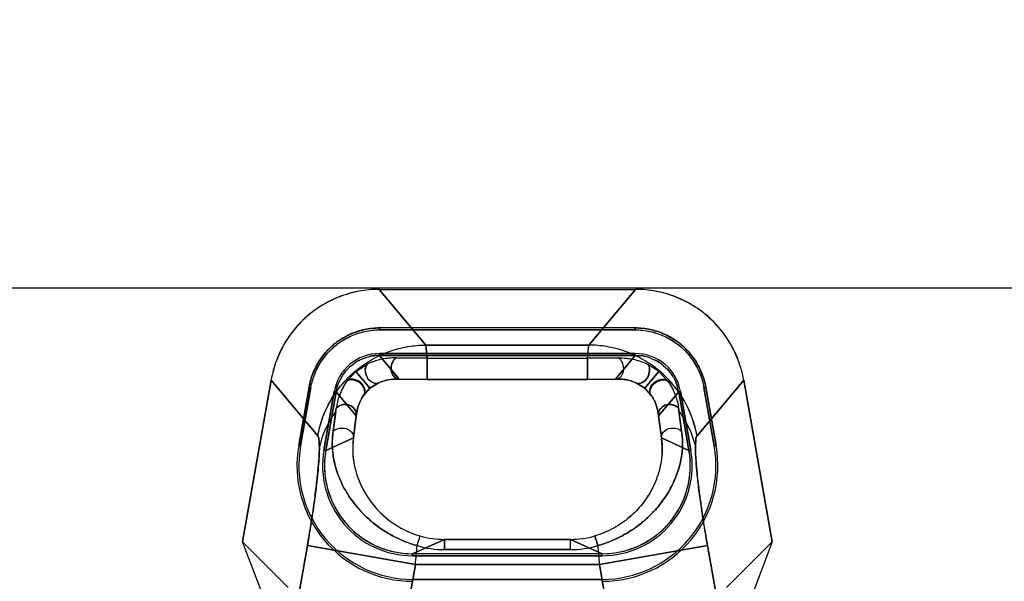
# Model space of a CAD drawing. Header units: millimetres. Extents: x 0 to 297, y 0 to 210.
# Tile 356 of 401: x 240.636 to 240.86, y 159.059 to 159.187. Entities that reach past the tile are written whole.
import ezdxf

# ---------------------------------------------------------------- set-up
doc = ezdxf.new("R2010")
doc.units = ezdxf.units.MM
doc.header["$LTSCALE"] = 16.335
doc.layers.get('0').update_dxf_attribs({"linetype": 'CONTINUOUS'})
for name, color, linetype in [('AXES_REF', 7, 'CONTINUOUS'), ('INTFCLR_1', 7, 'CONTINUOUS'), ('INTFCLR_144815', 7, 'CONTINUOUS'), ('INTFCLR_72935', 7, 'CONTINUOUS')]:
    doc.layers.add(name, color=color, linetype=linetype)

msp = doc.modelspace()

# ---------------------------------------------------------------- linework, layer by layer
at = {"color": 7, "linetype": 'Continuous'}
for radius in [4.8479140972, 4.8475, 4.8164570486]:
    msp.add_circle((241.5069109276, 154.9564782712), radius, dxfattribs=at)
msp.add_arc((241.5069109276, 154.9564782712), 4.8, 278.2771290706, 261.7228709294, dxfattribs=at)
at = {"layer": 'AXES_REF', "color": 7, "linetype": 'Continuous'}
msp.add_arc((241.5069109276, 154.9564782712), 4.91, 113.0826656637, 66.9173343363, dxfattribs=at)
at = {"layer": 'AXES_REF', "color": 9, "linetype": 'Continuous'}
msp.add_arc((241.5069109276, 154.9564782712), 4.4222561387, 94.4118118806, 85.5881881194, dxfattribs=at)
at = {"layer": 'INTFCLR_1', "color": 9, "linetype": 'Continuous'}
for p, q in [((240.7282663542, 159.1127574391), (240.7176688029, 159.125387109)), ((240.7758734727, 159.125387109), (240.7652759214, 159.1127574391)), ((240.7282663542, 159.1127574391), (240.7652759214, 159.1127574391)), ((240.7285889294, 159.109757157), (240.7282663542, 159.1127574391)), ((240.717743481, 159.1108242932), (240.7177435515, 159.1103868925)), ((240.7222410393, 159.1050271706), (240.717743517, 159.110387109)), ((240.7285889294, 159.109757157), (240.7215409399, 159.1098176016)), ((240.7285889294, 159.109757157), (240.7285889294, 159.1049166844)), ((240.7285889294, 159.109757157), (240.7649533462, 159.109757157)), ((240.7649533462, 159.1049166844), (240.7649539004, 159.109757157)), ((240.7720013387, 159.1098175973), (240.76495335, 159.1097571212)), ((240.7757987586, 159.110387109), (240.7713012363, 159.1050271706)), ((240.7757987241, 159.1103868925), (240.7757987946, 159.1108242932)), ((240.7123746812, 159.1067596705), (240.7149740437, 159.1084288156)), ((240.7811675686, 159.1067596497), (240.7785719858, 159.108427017)), ((240.7103364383, 159.1045469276), (240.7123746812, 159.1067596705)), ((240.7123746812, 159.1067596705), (240.7155769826, 159.1029513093)), ((240.7811675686, 159.1067596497), (240.7779652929, 159.1029513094)), ((240.7832066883, 159.1045456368), (240.7811675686, 159.1067596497)), ((240.6931422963, 159.1048069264), (240.7037398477, 159.0921772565)), ((240.7155769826, 159.1029513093), (240.7141225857, 159.1013378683)), ((240.7174603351, 159.1041357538), (240.7155769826, 159.1029513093)), ((240.7285889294, 159.1049182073), (240.722241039, 159.1050271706)), ((240.7649533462, 159.1049182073), (240.7285889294, 159.1049182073)), ((240.7713012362, 159.1050271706), (240.7649533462, 159.1049182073)), ((240.7779652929, 159.1029513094), (240.7760846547, 159.1041345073)), ((240.7794203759, 159.1013368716), (240.7779652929, 159.1029513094)), ((240.7898024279, 159.0921772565), (240.8003999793, 159.1048069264)), ((240.7079016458, 159.1021285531), (240.7074709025, 159.1022045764)), ((240.7079014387, 159.1021286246), (240.7124634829, 159.0966917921)), ((240.7810787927, 159.0966917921), (240.7856408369, 159.1021286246)), ((240.7860713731, 159.1022045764), (240.7856406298, 159.1021285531)), ((240.7078471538, 159.0977001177), (240.7072266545, 159.0931913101)), ((240.7124634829, 159.0966917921), (240.7118156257, 159.0916823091)), ((240.7817266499, 159.0916823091), (240.7810787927, 159.0966917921)), ((240.7863156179, 159.0931913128), (240.7856074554, 159.0983966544)), ((240.6998376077, 159.0898578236), (240.6994066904, 159.0899337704)), ((240.7118156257, 159.0916823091), (240.7055598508, 159.08884882)), ((240.7879824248, 159.08884882), (240.7817266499, 159.0916823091)), ((240.7941355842, 159.0899337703), (240.7937046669, 159.0898578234)), ((240.7051296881, 159.0889246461), (240.7055604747, 159.0888487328)), ((240.7879818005, 159.0888487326), (240.7884125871, 159.0889246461)), ((240.7262727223, 159.0672418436), (240.7269608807, 159.069429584)), ((240.7672695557, 159.0672418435), (240.766581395, 159.069429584)), ((240.6855985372, 158.9777948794), (240.7013758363, 159.067272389)), ((240.7013758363, 159.067272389), (240.7259023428, 159.0629477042)), ((240.7324773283, 159.0686572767), (240.7252574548, 159.065387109)), ((240.7324773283, 159.0663266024), (240.7324773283, 159.0686576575)), ((240.7324773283, 159.0686572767), (240.7610649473, 159.0686572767)), ((240.7610649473, 159.0663266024), (240.7610649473, 159.0686576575)), ((240.7682848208, 159.065387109), (240.7610649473, 159.0686572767)), ((240.7676399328, 159.0629477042), (240.7921664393, 159.067272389)), ((240.7921664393, 159.067272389), (240.8079437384, 158.9777948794)), ((240.725257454, 159.0653886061), (240.7252574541, 159.0649511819)), ((240.7610649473, 159.0663266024), (240.7324773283, 159.0663266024)), ((240.7682847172, 159.0649511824), (240.7682849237, 159.0653886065)), ((240.7259023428, 159.0629477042), (240.7109114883, 158.9779303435)), ((240.7259023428, 159.0629477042), (240.7676399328, 159.0629477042)), ((240.7826307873, 158.9779303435), (240.7676399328, 159.0629477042)), ((240.7252575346, 159.0591398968), (240.7252573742, 159.0595774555)), ((240.7682849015, 159.0595774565), (240.7682847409, 159.0591398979))]:
    msp.add_line(p, q, dxfattribs=at)
at = {"layer": 'INTFCLR_1', "color": 6, "linetype": 'Continuous'}
for p, q in [((240.7176688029, 159.125387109), (240.7758734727, 159.125387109)), ((240.7177434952, 159.1161908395), (240.7177435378, 159.1166288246)), ((240.7757987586, 159.116637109), (240.717743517, 159.116637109)), ((240.7757987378, 159.1166288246), (240.7757987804, 159.1161908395)), ((240.717743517, 159.1161996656), (240.7757987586, 159.1161996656)), ((240.7757987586, 159.1108245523), (240.717743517, 159.1108245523)), ((240.717743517, 159.110387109), (240.7757987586, 159.110387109)), ((240.6931422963, 159.1048069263), (240.6866657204, 159.0680764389)), ((240.6994048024, 159.0899341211), (240.7017463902, 159.1032139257)), ((240.6998355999, 159.0898581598), (240.7021771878, 159.1031379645)), ((240.7017545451, 159.1032124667), (240.7021858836, 159.1031364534)), ((240.791356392, 159.1031364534), (240.7917877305, 159.1032124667)), ((240.7913650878, 159.1031379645), (240.7937066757, 159.0898581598)), ((240.7917958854, 159.1032139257), (240.7941374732, 159.0899341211)), ((240.8068765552, 159.0680764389), (240.8003999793, 159.1048069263)), ((240.7074706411, 159.1022045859), (240.7051290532, 159.0889247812)), ((240.7055598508, 159.08884882), (240.7079014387, 159.1021286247)), ((240.7856408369, 159.1021286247), (240.7879824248, 159.08884882)), ((240.7884132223, 159.0889247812), (240.7860716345, 159.1022045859)), ((240.7879824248, 159.08884882), (240.788252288, 159.0865393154)), ((240.6910859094, 159.0564547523), (240.6866657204, 159.0680764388)), ((240.6866657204, 159.0680764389), (240.6970162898, 159.0577258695)), ((240.7965259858, 159.0577258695), (240.8068765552, 159.0680764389)), ((240.8068765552, 159.0680764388), (240.8024563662, 159.0564547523)), ((240.7682848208, 159.065387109), (240.7252574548, 159.065387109)), ((240.7252574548, 159.0649496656), (240.7682848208, 159.0649496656)), ((240.7682848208, 159.0595745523), (240.7252574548, 159.0595745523))]:
    msp.add_line(p, q, dxfattribs=at)
for centre, radius, start, end in [((240.7177419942, 159.1003950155), 0.0104292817, 89.9916338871, 170.0083660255), ((240.7758002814, 159.1003950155), 0.0104292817, 9.9916339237, 90.00836582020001), ((240.7252479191, 159.085379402), 0.0262394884, 170.0045577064, 270.0208196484), ((240.725247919, 159.0853794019), 0.0258019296, 170.0046347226, 270.0211725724), ((240.7682943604, 159.0853793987), 0.026239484, 269.979171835, 9.995450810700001), ((240.7682943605, 159.0853793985), 0.0258019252, 269.9788185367, 9.9953740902), ((240.7252479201, 159.0853794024), 0.0204282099, 170.0058561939, 270.0267401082), ((240.7252389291, 159.085375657), 0.0199827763, 169.9984242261, 270.0027676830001), ((240.7682943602, 159.0853793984), 0.0204282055, 269.9732464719, 9.994157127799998), ((240.7682668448, 159.0853808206), 0.0200193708, 345.0078624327, 359.9882412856), ((240.7683031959, 159.0853757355), 0.0199829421, 269.9981249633, 344.9949843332)]:
    msp.add_arc(centre, radius, start, end, dxfattribs=at)
at = {"layer": 'INTFCLR_1', "color": 9, "linetype": 'Continuous'}
for centre, radius, start, end in [((240.5375217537, 159.1195727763), 0.1717240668, 352.6823037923, 352.9166235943), ((240.7636531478, 159.0892600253), 0.0182351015, 356.9378026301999, 7.633534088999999), ((240.7324769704, 159.0887423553), 0.0200850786, 254.0596645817, 270.0010210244), ((240.7610653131, 159.0887422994), 0.0200850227, 269.9989566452, 285.9403577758), ((239.6006554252, 159.1621659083), 1.1296127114, 354.960999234, 355.1796137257), ((240.7324843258, 159.0878628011), 0.0215361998, 253.2362438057, 269.9813834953), ((240.761058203, 159.0878611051), 0.0215345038, 270.0179443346, 286.7644188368), ((241.8933331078, 159.1622037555), 1.1300605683, 184.8203971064, 185.0389249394)]:
    msp.add_arc(centre, radius, start, end, dxfattribs=at)
at = {"layer": 'INTFCLR_1', "color": 6, "linetype": 'Continuous'}
for points, knots in [([(240.717668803, 159.125387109), (240.7168941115, 159.125387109), (240.7153437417, 159.1253152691), (240.7130396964, 159.1249916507), (240.7107770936, 159.1244554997), (240.7085765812, 159.1237125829), (240.706457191, 159.1227687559), (240.7044363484, 159.1216328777), (240.7025305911, 159.1203143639), (240.7007561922, 159.1188245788), (240.6991281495, 159.1171762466), (240.6976601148, 159.1153832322), (240.6963641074, 159.1134601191), (240.6952520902, 159.1114229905), (240.6943330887, 159.1092901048), (240.693615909, 159.1070805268), (240.6932766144, 159.105568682), (240.6931422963, 159.1048069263)], [0, 0, 0, 0, 0.0668458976, 0.1336927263, 0.2004837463, 0.2671935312, 0.3338090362, 0.400383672, 0.4669352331, 0.5334824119, 0.6000118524, 0.6665554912, 0.73315009, 0.7998260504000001, 0.8665291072, 0.9332563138, 1, 1, 1, 1]), ([(240.8003999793, 159.1048069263), (240.8002654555, 159.1055698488), (240.799925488, 159.1070841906), (240.7992066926, 159.1092970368), (240.79828579, 159.111432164), (240.7971720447, 159.1134702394), (240.7958745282, 159.1153935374), (240.7944049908, 159.1171864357), (240.7927755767, 159.1188342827), (240.7910003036, 159.1203230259), (240.7890943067, 159.1216401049), (240.7870736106, 159.1227744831), (240.7849546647, 159.123716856), (240.7827553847, 159.1244582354), (240.7804953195, 159.1249929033), (240.7781947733, 159.1253154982), (240.7766469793, 159.125387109), (240.7758734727, 159.125387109)], [0, 0, 0, 0, 0.0668459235, 0.1336927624, 0.2004837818, 0.2671935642, 0.3338090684, 0.4003837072, 0.4669352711, 0.5334824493, 0.6000118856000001, 0.6665555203, 0.7331501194, 0.7998260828, 0.8665291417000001, 0.9332563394, 1, 1, 1, 1]), ([(240.7017463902, 159.1032139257), (240.7018441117, 159.1037684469), (240.7021046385, 159.1048813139), (240.7026785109, 159.1065178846), (240.7034347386, 159.1081135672), (240.7043624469, 159.1096325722), (240.7054372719, 159.1110322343), (240.7066352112, 159.1122878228), (240.7079479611, 159.1133893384), (240.7093807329, 159.1143462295), (240.7109318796, 159.1151580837), (240.7125839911, 159.1158118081), (240.7142958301, 159.1162864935), (240.7160230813, 159.116572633), (240.7171761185, 159.1166371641), (240.717743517, 159.1166371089)], [0, 0, 0, 0, 0.0745524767, 0.1509807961, 0.2292183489, 0.3079139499, 0.3862044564, 0.4624332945, 0.5372331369, 0.6126412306, 0.6901179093, 0.7686076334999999, 0.8474540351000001, 0.9248738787, 1, 1, 1, 1]), ([(240.7757987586, 159.1166371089), (240.7763613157, 159.1166371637), (240.7775012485, 159.1165739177), (240.7792112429, 159.1162935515), (240.7809132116, 159.1158266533), (240.7825703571, 159.1151768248), (240.7841361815, 159.1143620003), (240.7855814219, 159.1133994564), (240.786895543, 159.1122982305), (240.7880870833, 159.1110521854), (240.7891570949, 159.109664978), (240.7900877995, 159.1081504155), (240.7908524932, 159.1065467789), (240.7914339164, 159.104896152), (240.7916974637, 159.1037724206), (240.7917958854, 159.1032139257)], [0, 0, 0, 0, 0.07448509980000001, 0.1508136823, 0.2290298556, 0.307717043, 0.3860546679, 0.4622959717, 0.5371773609, 0.612604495, 0.6901286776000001, 0.7687085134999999, 0.8475354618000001, 0.9249132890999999, 1, 1, 1, 1]), ([(240.7021771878, 159.1031379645), (240.7022719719, 159.1036758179), (240.7025251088, 159.1047563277), (240.7030831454, 159.1063472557), (240.7038194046, 159.1079011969), (240.7047230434, 159.1093815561), (240.7057692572, 159.1107453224), (240.706932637, 159.1119654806), (240.7082065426, 159.1130355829), (240.7095982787, 159.113964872), (240.7111093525, 159.1147565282), (240.7127210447, 159.1153942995), (240.7143903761, 159.115857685), (240.7160715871, 159.1161367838), (240.7171926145, 159.1161997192), (240.717743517, 159.1161996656)], [0, 0, 0, 0, 0.0743166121, 0.1506607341, 0.2290133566, 0.3078648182, 0.3862250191, 0.4624616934, 0.5368207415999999, 0.6121572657, 0.6897409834, 0.76851829, 0.8475763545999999, 0.9250355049, 1, 1, 1, 1]), ([(240.7757987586, 159.1161996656), (240.7763448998, 159.1161997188), (240.7774529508, 159.1161380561), (240.7791166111, 159.1158647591), (240.7807747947, 159.1154095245), (240.7823895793, 159.1147766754), (240.7839143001, 159.1139831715), (240.7853179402, 159.1130493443), (240.7865929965, 159.1119806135), (240.7877498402, 159.1107713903), (240.7887918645, 159.1094207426), (240.789699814, 159.1079442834), (240.790446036, 159.1063807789), (240.7910128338, 159.1047735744), (240.7912694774, 159.1036805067), (240.7913650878, 159.1031379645)], [0, 0, 0, 0, 0.0743165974, 0.150660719, 0.2290133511, 0.3078648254, 0.3862250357, 0.4624617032, 0.5368207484, 0.6121572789, 0.6897410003, 0.7685183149, 0.8475763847, 0.9250355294, 1, 1, 1, 1])]:
    msp.add_open_spline(points, degree=3, knots=knots, dxfattribs=at)
at = {"layer": 'INTFCLR_1', "color": 9, "linetype": 'Continuous'}
for points, knots in [([(240.7037398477, 159.0921772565), (240.7039856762, 159.093521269), (240.7047165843, 159.0962363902), (240.7061100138, 159.0992667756), (240.7076263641, 159.1017527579), (240.7094011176, 159.1041575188), (240.7122136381, 159.1069838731), (240.7159122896, 159.1095602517), (240.7199433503, 159.111410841), (240.724098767, 159.1125002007), (240.7269000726, 159.1127487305), (240.7282663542, 159.1127574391)], [0, 0, 0, 0, 0.1182099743, 0.2420382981, 0.2870462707, 0.3700382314, 0.5000568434, 0.6300754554, 0.757961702, 0.8817900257, 1, 1, 1, 1]), ([(240.7652759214, 159.1127574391), (240.7650595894, 159.1122418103), (240.765032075, 159.1112007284), (240.7649668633, 159.1102049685), (240.7649533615, 159.1097570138)], [0, 0, 0, 0, 0.5551027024, 1, 1, 1, 1]), ([(240.7898024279, 159.0921772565), (240.7893008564, 159.0949194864), (240.787804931, 159.0990263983), (240.7845089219, 159.1037868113), (240.781328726, 159.1069840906), (240.7776299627, 159.1095601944), (240.7735989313, 159.1114108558), (240.769443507, 159.1125001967), (240.766642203, 159.1127487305), (240.7652759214, 159.1127574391)], [0, 0, 0, 0, 0.2414202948, 0.3694300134, 0.4995741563, 0.6297182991, 0.7577280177, 0.8816758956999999, 1, 1, 1, 1]), ([(240.7215409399, 159.1098176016), (240.7212662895, 159.1098235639), (240.72044349, 159.1098188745), (240.7190704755, 159.1096965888), (240.7171253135, 159.1093039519), (240.7157688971, 159.1088078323), (240.7149740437, 159.1084288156)], [0, 0, 0, 0, 0.1217770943, 0.364573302, 0.6096459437, 1, 1, 1, 1]), ([(240.722241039, 159.1050271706), (240.7220733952, 159.1050218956), (240.7214227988, 159.1051206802), (240.7205669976, 159.1060427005), (240.7201930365, 159.1078393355), (240.7207929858, 159.1093843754), (240.7215409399, 159.1098176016)], [0, 0, 0, 0, 0.0841888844, 0.3210883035, 0.566142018, 1, 1, 1, 1]), ([(240.7713012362, 159.1050271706), (240.7714688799, 159.1050218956), (240.7721194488, 159.1051206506), (240.7729668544, 159.1060336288), (240.7733509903, 159.107823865), (240.7727584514, 159.1093790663), (240.7720013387, 159.1098175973)], [0, 0, 0, 0, 0.08422678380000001, 0.3212330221, 0.5606314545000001, 1, 1, 1, 1]), ([(240.7720013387, 159.1098175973), (240.7728256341, 159.1098354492), (240.7742109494, 159.1097505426), (240.7764255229, 159.1093011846), (240.7777804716, 159.1088046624), (240.7785719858, 159.108427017)], [0, 0, 0, 0, 0.3653598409, 0.6113751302, 1, 1, 1, 1]), ([(240.7149740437, 159.1084288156), (240.7144776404, 159.1079643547), (240.7144435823, 159.1064337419), (240.7151997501, 159.1047083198), (240.7168077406, 159.1037535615), (240.7174603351, 159.1041357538)], [0, 0, 0, 0, 0.3402751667, 0.6214505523, 1, 1, 1, 1]), ([(240.7760846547, 159.1041345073), (240.7766059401, 159.1038289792), (240.7780193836, 159.1044008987), (240.7790171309, 159.1060276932), (240.7791904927, 159.1078480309), (240.7785719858, 159.108427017)], [0, 0, 0, 0, 0.3015710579, 0.5771498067, 1, 1, 1, 1]), ([(240.7103364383, 159.1045469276), (240.709952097, 159.1040134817), (240.7093139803, 159.1029593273), (240.7084269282, 159.1009195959), (240.70806055, 159.0993830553), (240.7079351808, 159.0983968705)], [0, 0, 0, 0, 0.2961052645, 0.552284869, 1, 1, 1, 1]), ([(240.7141225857, 159.1013378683), (240.7142247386, 159.1014585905), (240.7145427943, 159.1020543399), (240.714154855, 159.1033697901), (240.7128173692, 159.1046725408), (240.7110147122, 159.1050736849), (240.7103364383, 159.1045469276)], [0, 0, 0, 0, 0.07667451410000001, 0.3152322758, 0.5836180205, 1, 1, 1, 1]), ([(240.722241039, 159.1050271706), (240.7220412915, 159.1050368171), (240.7212441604, 159.1050532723), (240.7196105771, 159.1049070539), (240.7182208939, 159.1044840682), (240.7174603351, 159.1041357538)], [0, 0, 0, 0, 0.1224299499, 0.4878716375, 1, 1, 1, 1]), ([(240.7760846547, 159.1041345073), (240.7759834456, 159.1041808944), (240.7754021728, 159.1044349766), (240.7738418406, 159.1049381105), (240.7722993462, 159.1050753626), (240.7713012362, 159.1050271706)], [0, 0, 0, 0, 0.0681556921, 0.388267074, 1, 1, 1, 1]), ([(240.7141225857, 159.1013378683), (240.7137883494, 159.1008518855), (240.712983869, 159.0993929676), (240.7125705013, 159.0977531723), (240.7124634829, 159.0966917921)], [0, 0, 0, 0, 0.3560482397, 1, 1, 1, 1]), ([(240.7124634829, 159.0966917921), (240.7125956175, 159.0973614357), (240.7119667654, 159.0988369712), (240.7098814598, 159.0995519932), (240.7083954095, 159.0989738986), (240.7079351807, 159.0983968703)], [0, 0, 0, 0, 0.331276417, 0.6417716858, 1, 1, 1, 1]), ([(240.7810787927, 159.0966917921), (240.7810413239, 159.0968816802), (240.781009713, 159.0975967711), (240.7816737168, 159.0987214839), (240.7834197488, 159.0995520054), (240.7850558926, 159.099088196), (240.7856074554, 159.0983966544)], [0, 0, 0, 0, 0.0934909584, 0.3393508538, 0.5727263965, 1, 1, 1, 1]), ([(240.7078470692, 159.0976999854), (240.7075613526, 159.0973191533), (240.7058471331, 159.0948768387), (240.7046326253, 159.0920489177), (240.7040909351, 159.0895987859)], [0, 0, 0, 0, 0.1594749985, 1, 1, 1, 1]), ([(240.7037398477, 159.0921772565), (240.7039319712, 159.0919481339), (240.7040469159, 159.0910141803), (240.7040909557, 159.0901731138), (240.7040909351, 159.0895987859)], [0, 0, 0, 0, 0.3423780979, 1, 1, 1, 1]), ([(240.7072266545, 159.0931913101), (240.7070519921, 159.092001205), (240.7069630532, 159.0902181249), (240.7071725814, 159.0878864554), (240.7074726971, 159.0861965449), (240.7079182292, 159.0845086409), (240.708518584, 159.082806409), (240.7092875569, 159.0810767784), (240.710244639, 159.0793164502), (240.7114084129, 159.0775403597), (240.7127962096, 159.0757683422), (240.7144270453, 159.0740224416), (240.7163147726, 159.0723380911), (240.7180858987, 159.0710357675), (240.719629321, 159.0700672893), (240.7212827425, 159.0691424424), (240.723481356, 159.068130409), (240.7253253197, 159.0675049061), (240.7262727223, 159.0672418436)], [0, 0, 0, 0, 0.1031028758, 0.1518038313, 0.2005028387, 0.2500297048, 0.3012786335, 0.3550524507, 0.4121094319, 0.4728390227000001, 0.5368497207, 0.6048025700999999, 0.6773508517, 0.7533990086, 0.7929180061, 0.8334781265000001, 0.915720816, 1, 1, 1, 1]), ([(240.7072266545, 159.0931913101), (240.7076951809, 159.0937187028), (240.709190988, 159.0941058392), (240.7111198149, 159.0935963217), (240.7119399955, 159.0922701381), (240.7118156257, 159.0916823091)], [0, 0, 0, 0, 0.3613633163, 0.6922218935, 1, 1, 1, 1]), ([(240.7672695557, 159.0672418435), (240.7682211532, 159.0675078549), (240.7696231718, 159.0679828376), (240.7714199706, 159.0687557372), (240.77311712, 159.0695971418), (240.7758161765, 159.0711973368), (240.7785167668, 159.073380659), (240.7807520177, 159.0757769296), (240.782139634, 159.0775504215), (240.7833024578, 159.079325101), (240.7842560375, 159.0810832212), (240.7850296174, 159.0828175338), (240.7856300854, 159.0845287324), (240.7860746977, 159.0862180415), (240.7863717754, 159.0879009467), (240.7865783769, 159.090223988), (240.786492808, 159.0920027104), (240.7863156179, 159.0931913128)], [0, 0, 0, 0, 0.0847084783, 0.1265863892, 0.1676326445, 0.2470261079, 0.395226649, 0.463219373, 0.5276890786, 0.5880282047, 0.6449048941, 0.69897543, 0.7506618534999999, 0.8002022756, 0.8485777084, 0.8969744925, 1, 1, 1, 1]), ([(240.7817266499, 159.0916823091), (240.7816022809, 159.0922701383), (240.7824224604, 159.0935963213), (240.7843512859, 159.0941058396), (240.7858470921, 159.0937187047), (240.7863156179, 159.0931913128)], [0, 0, 0, 0, 0.3077783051, 0.6386370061, 1, 1, 1, 1]), ([(240.7921664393, 159.067272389), (240.7920403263, 159.067987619), (240.7917754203, 159.0695230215), (240.7912796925, 159.0725412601), (240.7907218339, 159.0762243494), (240.7901784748, 159.0803171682), (240.7897731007, 159.0839664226), (240.7895263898, 159.0870327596), (240.7894184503, 159.0894527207), (240.7894974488, 159.0910596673), (240.7896164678, 159.091955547), (240.7898024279, 159.0921772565)], [0, 0, 0, 0, 0.0866994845, 0.1859976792, 0.3651386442, 0.531336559, 0.6789616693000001, 0.8030517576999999, 0.8995236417, 0.9654554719, 1, 1, 1, 1]), ([(240.7040909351, 159.0895987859), (240.7040909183, 159.0890119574), (240.7040491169, 159.0877067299), (240.7039046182, 159.0855688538), (240.7036720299, 159.0830832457), (240.7033553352, 159.0802970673), (240.702960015, 159.0772631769), (240.7023266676, 159.072888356), (240.701775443, 159.0695388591), (240.7013758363, 159.067272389)], [0, 0, 0, 0, 0.07820851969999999, 0.1739616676, 0.2855437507, 0.4108882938, 0.5476576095, 0.6932812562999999, 1, 1, 1, 1]), ([(240.7118156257, 159.0916823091), (240.7116766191, 159.090650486), (240.7116046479, 159.0891039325), (240.7117644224, 159.0870741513), (240.7119971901, 159.0855945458), (240.7123457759, 159.0841183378), (240.7128166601, 159.0826341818), (240.7134223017, 159.0811334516), (240.7141794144, 159.0796146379), (240.7151018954, 159.0780906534), (240.7162041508, 159.0765785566), (240.7175013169, 159.0750973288), (240.7190047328, 159.0736756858), (240.7207215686, 159.072347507), (240.7226348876, 159.0711619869), (240.7247259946, 159.0701603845), (240.7262029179, 159.0696460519), (240.7269608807, 159.069429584)], [0, 0, 0, 0, 0.1067864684, 0.1577617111, 0.2086986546, 0.2602454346, 0.3131928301, 0.3682485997, 0.4260667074, 0.4870679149, 0.5507495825, 0.6177461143, 0.6887331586, 0.7626405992, 0.8400019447, 0.9191502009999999, 1, 1, 1, 1]), ([(240.781862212, 159.0882859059), (240.781814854, 159.0873935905), (240.781640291, 159.0860026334), (240.7812015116, 159.0841359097), (240.7807290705, 159.0826433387), (240.780122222, 159.0811370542), (240.7793658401, 159.0796208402), (240.7784458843, 159.0780988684), (240.7773439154, 159.076585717), (240.7760473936, 159.0751043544), (240.7745462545, 159.0736829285), (240.772836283, 159.0723587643), (240.7702522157, 159.0707532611), (240.768088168, 159.0698600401), (240.766581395, 159.0694295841)], [0, 0, 0, 0, 0.103741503, 0.1620679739, 0.2224829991, 0.2853114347, 0.3504143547, 0.4189890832, 0.4915435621, 0.5674558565, 0.6472202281, 0.7311954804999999, 0.8180687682, 1, 1, 1, 1])]:
    msp.add_open_spline(points, degree=3, knots=knots, dxfattribs=at)
at = {"layer": 'INTFCLR_1', "color": 6, "linetype": 'Continuous'}
for points in [[(240.7143248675, 159.1097845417), (240.715051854, 159.1100490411), (240.7158095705, 159.1103194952), (240.7165831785, 159.1103195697)], [(240.7757987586, 159.110387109), (240.776572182, 159.1103870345), (240.7773765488, 159.1103823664), (240.7781033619, 159.1101179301)], [(240.7792174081, 159.1097845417), (240.7799441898, 159.1095201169), (240.780698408, 159.1092405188), (240.7812908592, 159.1087433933)], [(240.7113191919, 159.1080494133), (240.7119116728, 159.1085465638), (240.712530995, 159.1090599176), (240.7132578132, 159.1093243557)], [(240.7822230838, 159.1080494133), (240.7828155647, 159.1075522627), (240.7834286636, 159.1070314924), (240.783815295, 159.1063616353)], [(240.7090884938, 159.1053907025), (240.7094751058, 159.1060605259), (240.7098814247, 159.1067547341), (240.7104738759, 159.1072518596)], [(240.7844537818, 159.1053907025), (240.7848405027, 159.1047206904), (240.7852384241, 159.1040214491), (240.7853728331, 159.1032596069)], [(240.7079014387, 159.1021286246), (240.7080358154, 159.1028902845), (240.7081800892, 159.10368162), (240.7085667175, 159.1043514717)]]:
    msp.add_open_spline(points, degree=3, dxfattribs=at)
at = {"layer": 'INTFCLR_1', "color": 7, "linetype": 'Continuous'}
for points, knots in [([(240.7793120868, 159.1014980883), (240.7789052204, 159.1019567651), (240.7791738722, 159.103470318), (240.7805933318, 159.1047836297), (240.7823702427, 159.1052765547), (240.7830516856, 159.104765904)], [0, 0, 0, 0, 0.3034730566, 0.5785197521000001, 1, 1, 1, 1]), ([(240.7794203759, 159.1013368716), (240.7793182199, 159.1014576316), (240.7790001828, 159.1020534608), (240.7793880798, 159.1033689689), (240.7807257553, 159.1046716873), (240.7825284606, 159.105072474), (240.7832066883, 159.1045456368)], [0, 0, 0, 0, 0.0766869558, 0.3152553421, 0.5836258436, 1, 1, 1, 1]), ([(240.7830516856, 159.104765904), (240.7831485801, 159.1046372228), (240.7835754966, 159.1040221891), (240.7842604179, 159.1028939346), (240.7851144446, 159.1009165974), (240.7854829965, 159.0993827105), (240.7856074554, 159.0983966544)], [0, 0, 0, 0, 0.0697322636, 0.3240258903, 0.5697502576, 1, 1, 1, 1]), ([(240.7810787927, 159.0966917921), (240.7810028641, 159.0974448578), (240.7806512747, 159.0991424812), (240.7798746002, 159.1007150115), (240.7793120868, 159.1014980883)], [0, 0, 0, 0, 0.4397783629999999, 1, 1, 1, 1])]:
    msp.add_open_spline(points, degree=3, knots=knots, dxfattribs=at)
at = {"layer": 'INTFCLR_144815', "color": 6, "linetype": 'Continuous'}
msp.add_line((240.3069315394, 159.1257148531), (241.1866107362, 159.1257148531), dxfattribs=at)
at = {"layer": 'INTFCLR_72935', "color": 9, "linetype": 'Continuous'}
for p, q in [((240.7176688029, 159.125387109), (240.7282663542, 159.1127574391)), ((240.7652759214, 159.1127574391), (240.7758734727, 159.125387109)), ((240.7652759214, 159.1127574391), (240.7282663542, 159.1127574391)), ((240.7282663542, 159.1127574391), (240.7285889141, 159.1097570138)), ((240.7649533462, 159.109757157), (240.7652759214, 159.1127574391)), ((240.717743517, 159.1108242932), (240.717743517, 159.1103868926)), ((240.717743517, 159.110387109), (240.7222410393, 159.1050271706)), ((240.7215409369, 159.1098175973), (240.7285889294, 159.109757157)), ((240.7285889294, 159.1049166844), (240.7285890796, 159.109757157)), ((240.7285889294, 159.109757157), (240.7649533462, 159.109757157)), ((240.7649533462, 159.109757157), (240.7720013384, 159.1098176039)), ((240.7649533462, 159.109757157), (240.7649533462, 159.1049166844)), ((240.7713012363, 159.1050271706), (240.7757987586, 159.110387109)), ((240.7757987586, 159.1103868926), (240.7757987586, 159.1108242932)), ((240.712374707, 159.1067596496), (240.7149702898, 159.108427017)), ((240.7811675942, 159.1067596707), (240.7785682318, 159.1084288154)), ((240.7103355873, 159.1045456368), (240.712374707, 159.1067596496)), ((240.7155769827, 159.1029513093), (240.712374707, 159.1067596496)), ((240.7779652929, 159.1029513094), (240.7811675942, 159.1067596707)), ((240.7832058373, 159.1045469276), (240.7811675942, 159.1067596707)), ((240.7037398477, 159.0921772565), (240.6931422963, 159.1048069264)), ((240.7141218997, 159.1013368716), (240.7155769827, 159.1029513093)), ((240.7155769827, 159.1029513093), (240.7174576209, 159.1041345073)), ((240.7222410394, 159.1050271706), (240.7285889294, 159.1049182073)), ((240.7285889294, 159.1049182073), (240.7649533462, 159.1049182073)), ((240.7649533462, 159.1049182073), (240.7713012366, 159.1050271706)), ((240.7760819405, 159.1041357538), (240.7779652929, 159.1029513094)), ((240.7779652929, 159.1029513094), (240.7794196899, 159.1013378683)), ((240.8003999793, 159.1048069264), (240.7898024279, 159.0921772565)), ((240.7074708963, 159.1022045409), (240.7079016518, 159.1021285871)), ((240.7124634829, 159.0966917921), (240.7079014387, 159.1021286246)), ((240.7856408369, 159.1021286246), (240.7810787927, 159.0966917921)), ((240.7860713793, 159.1022045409), (240.7856406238, 159.1021285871)), ((240.7072266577, 159.0931913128), (240.7079348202, 159.0983966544)), ((240.7118156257, 159.0916823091), (240.7124634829, 159.0966917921)), ((240.7810787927, 159.0966917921), (240.7817266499, 159.0916823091)), ((240.7856951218, 159.0977001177), (240.7863156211, 159.0931913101)), ((240.6994066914, 159.0899337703), (240.6998376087, 159.0898578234)), ((240.7055598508, 159.08884882), (240.7118156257, 159.0916823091)), ((240.7817266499, 159.0916823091), (240.7879824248, 159.08884882)), ((240.7937046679, 159.0898578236), (240.7941355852, 159.0899337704)), ((240.7055604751, 159.0888487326), (240.7051296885, 159.0889246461)), ((240.7884125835, 159.0889246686), (240.7879818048, 159.0888487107)), ((240.7262727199, 159.0672418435), (240.7269608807, 159.069429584)), ((240.766581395, 159.069429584), (240.7672695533, 159.0672418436)), ((240.7013758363, 159.067272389), (240.6855985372, 158.9777948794)), ((240.7259023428, 159.0629477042), (240.7013758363, 159.067272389)), ((240.7252574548, 159.065387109), (240.7324773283, 159.0686572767)), ((240.7324773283, 159.0686576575), (240.7324773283, 159.0663266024)), ((240.7610649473, 159.0686572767), (240.7324773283, 159.0686572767)), ((240.7610649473, 159.0663266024), (240.7610649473, 159.0686576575)), ((240.7610649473, 159.0686572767), (240.7682848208, 159.065387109)), ((240.7921664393, 159.067272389), (240.7676399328, 159.0629477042)), ((240.8079437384, 158.9777948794), (240.7921664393, 159.067272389)), ((240.7252574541, 159.0649511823), (240.7252574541, 159.0653886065)), ((240.7324773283, 159.0663266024), (240.7610649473, 159.0663266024)), ((240.7682848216, 159.0649511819), (240.7682848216, 159.0653886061)), ((240.7109114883, 158.9779303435), (240.7259023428, 159.0629477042)), ((240.7676399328, 159.0629477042), (240.7259023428, 159.0629477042)), ((240.7676399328, 159.0629477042), (240.7826307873, 158.9779303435)), ((240.7252573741, 159.0595774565), (240.7252575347, 159.0591398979)), ((240.768284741, 159.0591398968), (240.7682849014, 159.0595774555))]:
    msp.add_line(p, q, dxfattribs=at)
at = {"layer": 'INTFCLR_72935', "color": 6, "linetype": 'Continuous'}
for p, q in [((240.7176688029, 159.125387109), (240.7758734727, 159.125387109)), ((240.7177435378, 159.1166288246), (240.7177434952, 159.1161908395)), ((240.7757987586, 159.1166371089), (240.717743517, 159.1166371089)), ((240.7757987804, 159.1161908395), (240.7757987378, 159.1166288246)), ((240.7757987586, 159.1161996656), (240.717743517, 159.1161996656)), ((240.717743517, 159.1108245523), (240.7757987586, 159.1108245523)), ((240.7757987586, 159.110387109), (240.717743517, 159.110387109)), ((240.6866661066, 159.0680786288), (240.6931422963, 159.1048069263)), ((240.7017463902, 159.1032139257), (240.6994048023, 159.0899341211)), ((240.7021771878, 159.1031379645), (240.6998355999, 159.0898581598)), ((240.7021858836, 159.1031364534), (240.7017545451, 159.1032124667)), ((240.7917877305, 159.1032124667), (240.791356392, 159.1031364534)), ((240.7937066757, 159.0898581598), (240.7913650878, 159.1031379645)), ((240.7941374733, 159.0899341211), (240.7917958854, 159.1032139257)), ((240.8003999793, 159.1048069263), (240.806876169, 159.0680786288)), ((240.7051290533, 159.0889247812), (240.7074706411, 159.1022045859)), ((240.7079014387, 159.1021286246), (240.7055598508, 159.08884882)), ((240.7879824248, 159.08884882), (240.7856408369, 159.1021286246)), ((240.7860716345, 159.1022045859), (240.7884132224, 159.0889247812)), ((240.7055598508, 159.08884882), (240.7052899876, 159.0865393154)), ((240.6910872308, 159.0564544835), (240.6866661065, 159.0680786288)), ((240.6970188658, 159.0577258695), (240.6866661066, 159.0680786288)), ((240.806876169, 159.0680786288), (240.7965234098, 159.0577258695)), ((240.8068761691, 159.0680786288), (240.8024550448, 159.0564544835)), ((240.7682848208, 159.065387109), (240.7252574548, 159.065387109)), ((240.7682848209, 159.0649496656), (240.7252574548, 159.0649496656)), ((240.7252574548, 159.0595745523), (240.7682848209, 159.0595745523))]:
    msp.add_line(p, q, dxfattribs=at)
for centre, radius, start, end in [((240.7177419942, 159.1003950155), 0.0104292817, 89.9916341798, 170.0083660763), ((240.7758002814, 159.1003950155), 0.0104292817, 9.991633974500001, 90.0083661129), ((240.7252479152, 159.0853793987), 0.026239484, 170.0045492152, 270.0208279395), ((240.7252479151, 159.0853793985), 0.0258019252, 170.0046259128, 270.0211814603), ((240.7682943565, 159.085379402), 0.0262394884, 269.9791805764, 9.9954422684), ((240.7682943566, 159.0853794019), 0.0258019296, 269.9788274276, 9.995365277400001), ((240.7252479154, 159.0853793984), 0.0204282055, 170.0058428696, 270.0267535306), ((240.7682943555, 159.0853794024), 0.0204282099, 269.9732598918, 9.9941438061), ((240.7683033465, 159.085375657), 0.0199827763, 269.9972385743, 10.0015757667), ((240.7252754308, 159.0853808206), 0.0200193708, 180.0117587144, 194.9921375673), ((240.7252390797, 159.0853757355), 0.0199829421, 195.0050156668, 270.0018744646)]:
    msp.add_arc(centre, radius, start, end, dxfattribs=at)
at = {"layer": 'INTFCLR_72935', "color": 9, "linetype": 'Continuous'}
for centre, radius, start, end in [((240.9560207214, 159.1195728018), 0.1717242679, 187.0833765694, 187.3176961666), ((240.7298891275, 159.0892600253), 0.0182351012, 172.3664658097, 183.0621974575), ((240.7324769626, 159.0887422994), 0.0200850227, 254.0596422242, 270.0010433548), ((240.7610653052, 159.0887423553), 0.0200850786, 269.9989789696, 285.9403354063), ((239.6002091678, 159.1622037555), 1.1300605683, 354.9610750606, 355.1796028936), ((240.7324840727, 159.0878611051), 0.0215345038, 253.2355811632, 269.9820556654), ((240.7610579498, 159.0878628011), 0.0215361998, 270.0186165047, 286.7637561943), ((241.8928868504, 159.1621659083), 1.1296127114, 184.8203862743, 185.039000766)]:
    msp.add_arc(centre, radius, start, end, dxfattribs=at)
at = {"layer": 'INTFCLR_72935', "color": 6, "linetype": 'Continuous'}
for points, knots in [([(240.7176688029, 159.125387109), (240.7168929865, 159.125387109), (240.7153315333, 159.125314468), (240.713009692, 159.1249868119), (240.7107266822, 159.1244418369), (240.708514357, 159.123688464), (240.7063891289, 159.1227346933), (240.7043663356, 159.1215891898), (240.7024616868, 159.1202617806), (240.7006919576, 159.1187651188), (240.6990716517, 159.1171130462), (240.6976131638, 159.1153195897), (240.6963283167, 159.1134002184), (240.6952286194, 159.111373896), (240.6943207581, 159.1092556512), (240.6936119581, 159.1070634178), (240.6932755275, 159.105562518), (240.6931422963, 159.1048069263)], [0, 0, 0, 0, 0.0669429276, 0.1346495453, 0.2020436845, 0.2691704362, 0.3360150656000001, 0.402751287, 0.4694641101, 0.5360456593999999, 0.6024530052, 0.6688476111, 0.7352235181, 0.8014660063, 0.8674993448, 0.9337964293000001, 1, 1, 1, 1]), ([(240.8003999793, 159.1048069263), (240.8002652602, 159.1055709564), (240.7999225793, 159.1070960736), (240.7991967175, 159.1093257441), (240.7982635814, 159.1114794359), (240.7971374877, 159.113527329), (240.7958291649, 159.1154546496), (240.7943498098, 159.1172477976), (240.7927118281, 159.1188930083), (240.7909305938, 159.1203759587), (240.7890222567, 159.1216847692), (240.7870027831, 159.1228096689), (240.7848894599, 159.1237417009), (240.7827029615, 159.1244728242), (240.7804592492, 159.1249990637), (240.7781772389, 159.125316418), (240.7766407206, 159.125387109), (240.7758734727, 159.125387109)], [0, 0, 0, 0, 0.0669429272, 0.134649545, 0.2020436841, 0.2691704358, 0.3360150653, 0.4027512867, 0.4694641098, 0.536045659, 0.6024530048, 0.6688476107, 0.7352235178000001, 0.8014660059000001, 0.8674993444, 0.933796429, 1, 1, 1, 1]), ([(240.717743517, 159.1166371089), (240.7171804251, 159.1166371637), (240.7160390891, 159.116565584), (240.7143306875, 159.1162993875), (240.7126397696, 159.1158391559), (240.7110017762, 159.1151982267), (240.7094472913, 159.1143861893), (240.7079954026, 159.1134161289), (240.7066579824, 159.1122985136), (240.7054419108, 159.1110379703), (240.7043613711, 159.1096437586), (240.7034349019, 159.1081331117), (240.7026793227, 159.1065365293), (240.7021151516, 159.1048895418), (240.7018445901, 159.103771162), (240.7017463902, 159.1032139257)], [0, 0, 0, 0, 0.0745499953, 0.1510769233, 0.2285625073, 0.3060654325, 0.3835108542, 0.460297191, 0.5368032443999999, 0.6138228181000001, 0.6917426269, 0.7698681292, 0.8479928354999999, 0.9250884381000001, 1, 1, 1, 1]), ([(240.7917958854, 159.1032139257), (240.7916981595, 159.1037684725), (240.7914294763, 159.1048800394), (240.790870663, 159.106516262), (240.7901237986, 159.1081015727), (240.789208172, 159.1096033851), (240.7881385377, 159.1109932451), (240.7869310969, 159.1122546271), (240.7855982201, 159.113377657), (240.7841456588, 159.1143563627), (240.7825849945, 159.1151783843), (240.780936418, 159.1158284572), (240.7792328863, 159.1162953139), (240.777512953, 159.1165649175), (240.7763645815, 159.116637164), (240.7757987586, 159.1166371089)], [0, 0, 0, 0, 0.0745499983, 0.1510769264, 0.2285625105, 0.3060654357, 0.3835108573, 0.4602971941, 0.5368032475, 0.6138228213, 0.6917426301, 0.7698681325, 0.8479928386, 0.9250884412, 1, 1, 1, 1]), ([(240.7021771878, 159.1031379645), (240.7022719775, 159.1036758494), (240.702533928, 159.1047554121), (240.7030762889, 159.1063467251), (240.7038032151, 159.1078905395), (240.7046946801, 159.1093533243), (240.7057360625, 159.1107066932), (240.7069113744, 159.111934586), (240.7082087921, 159.1130277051), (240.7096224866, 159.1139801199), (240.7111415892, 159.1147801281), (240.7127466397, 159.1154128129), (240.7144052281, 159.1158671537), (240.7160781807, 159.1161284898), (240.7171942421, 159.1161997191), (240.717743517, 159.1161996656)], [0, 0, 0, 0, 0.074314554, 0.1508278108, 0.2284084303, 0.3059923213, 0.3834718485, 0.4602992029, 0.5368234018, 0.6138679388, 0.6917878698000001, 0.7699620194, 0.8481650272, 0.9252634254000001, 1, 1, 1, 1]), ([(240.7757987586, 159.1161996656), (240.7763449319, 159.1161997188), (240.7774535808, 159.1161292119), (240.7791148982, 159.1158714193), (240.7807614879, 159.1154236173), (240.782356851, 159.1147997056), (240.7838704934, 159.1140091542), (240.7852838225, 159.1130649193), (240.7865856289, 159.1119770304), (240.7877690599, 159.1107501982), (240.7888207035, 159.1093930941), (240.7897224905, 159.1079222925), (240.7904579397, 159.1063677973), (240.7910058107, 159.1047656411), (240.7912697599, 159.103678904), (240.7913650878, 159.1031379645)], [0, 0, 0, 0, 0.0743145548, 0.1508278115, 0.2284084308, 0.3059923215, 0.3834718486, 0.4602992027, 0.5368234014, 0.6138679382, 0.6917878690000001, 0.7699620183, 0.8481650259, 0.9252634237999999, 1, 1, 1, 1])]:
    msp.add_open_spline(points, degree=3, knots=knots, dxfattribs=at)
at = {"layer": 'INTFCLR_72935', "color": 9, "linetype": 'Continuous'}
for points, knots in [([(240.7037398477, 159.0921772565), (240.7042414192, 159.0949194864), (240.7057373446, 159.0990263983), (240.7090333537, 159.1037868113), (240.7122135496, 159.1069840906), (240.7159123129, 159.1095601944), (240.7199433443, 159.1114108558), (240.7240987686, 159.1125001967), (240.7269000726, 159.1127487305), (240.7282663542, 159.1127574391)], [0, 0, 0, 0, 0.2414202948, 0.3694300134, 0.4995741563, 0.6297182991, 0.7577280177, 0.8816758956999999, 1, 1, 1, 1]), ([(240.7898024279, 159.0921772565), (240.7895565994, 159.093521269), (240.7888256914, 159.0962363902), (240.7874322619, 159.0992667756), (240.7859159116, 159.1017527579), (240.784141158, 159.1041575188), (240.7813286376, 159.1069838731), (240.777629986, 159.1095602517), (240.7735989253, 159.111410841), (240.7694435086, 159.1125002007), (240.766642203, 159.1127487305), (240.7652759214, 159.1127574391)], [0, 0, 0, 0, 0.1182099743, 0.2420382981, 0.2870462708, 0.3700382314, 0.5000568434, 0.6300754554, 0.757961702, 0.8817900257, 1, 1, 1, 1]), ([(240.7215409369, 159.1098175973), (240.7207166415, 159.1098354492), (240.7193313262, 159.1097505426), (240.7171167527, 159.1093011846), (240.715761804, 159.1088046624), (240.7149702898, 159.108427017)], [0, 0, 0, 0, 0.3653598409, 0.6113751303, 1, 1, 1, 1]), ([(240.7215409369, 159.1098175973), (240.7213797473, 159.1097242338), (240.7208090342, 159.1092548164), (240.7203269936, 159.1080388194), (240.7203580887, 159.106247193), (240.7214882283, 159.1050034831), (240.7222410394, 159.1050271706)], [0, 0, 0, 0, 0.09414576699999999, 0.3671539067, 0.6193337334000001, 1, 1, 1, 1]), ([(240.7713012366, 159.1050271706), (240.7714688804, 159.1050218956), (240.7721194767, 159.1051206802), (240.7729752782, 159.1060427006), (240.7733492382, 159.1078393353), (240.7727492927, 159.1093843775), (240.7720013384, 159.1098176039)], [0, 0, 0, 0, 0.0841888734, 0.3210882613, 0.5661419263, 1, 1, 1, 1]), ([(240.7720013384, 159.1098176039), (240.7722759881, 159.1098235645), (240.7730987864, 159.1098188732), (240.7744718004, 159.1096965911), (240.7764169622, 159.1093039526), (240.7777733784, 159.1088078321), (240.7785682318, 159.1084288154)], [0, 0, 0, 0, 0.1217768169, 0.3645729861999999, 0.6096457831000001, 1, 1, 1, 1]), ([(240.7174576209, 159.1041345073), (240.7169363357, 159.1038289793), (240.7155228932, 159.104400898), (240.7145251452, 159.1060276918), (240.7143517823, 159.1078480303), (240.7149702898, 159.108427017)], [0, 0, 0, 0, 0.3015709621, 0.5771493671, 1, 1, 1, 1]), ([(240.7785682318, 159.1084288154), (240.7790646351, 159.1079643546), (240.7790986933, 159.1064337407), (240.7783425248, 159.1047083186), (240.7767345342, 159.103753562), (240.7760819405, 159.1041357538)], [0, 0, 0, 0, 0.3402751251, 0.6214510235, 1, 1, 1, 1]), ([(240.7174576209, 159.1041345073), (240.71755883, 159.1041808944), (240.7181401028, 159.1044349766), (240.719700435, 159.1049381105), (240.7212429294, 159.1050753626), (240.7222410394, 159.1050271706)], [0, 0, 0, 0, 0.068155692, 0.3882670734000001, 1, 1, 1, 1]), ([(240.7713012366, 159.1050271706), (240.7715009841, 159.1050368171), (240.7722981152, 159.1050532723), (240.7739316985, 159.1049070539), (240.7753213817, 159.1044840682), (240.7760819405, 159.1041357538)], [0, 0, 0, 0, 0.1224299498, 0.4878716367, 1, 1, 1, 1]), ([(240.7794196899, 159.1013378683), (240.779317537, 159.1014585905), (240.7789994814, 159.1020543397), (240.7793874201, 159.1033697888), (240.780724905, 159.1046725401), (240.7825275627, 159.1050736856), (240.7832058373, 159.1045469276)], [0, 0, 0, 0, 0.076674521, 0.3152321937, 0.5836175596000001, 1, 1, 1, 1]), ([(240.7832058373, 159.1045469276), (240.7835901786, 159.1040134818), (240.7842282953, 159.1029593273), (240.7851153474, 159.1009195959), (240.7854817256, 159.0993830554), (240.7856070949, 159.0983968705)], [0, 0, 0, 0, 0.2961052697, 0.5522848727, 1, 1, 1, 1]), ([(240.7794196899, 159.1013378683), (240.7797539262, 159.1008518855), (240.7805584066, 159.0993929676), (240.7809717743, 159.0977531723), (240.7810787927, 159.0966917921)], [0, 0, 0, 0, 0.3560482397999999, 1, 1, 1, 1]), ([(240.7079348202, 159.0983966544), (240.7083951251, 159.0989737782), (240.7098812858, 159.0995520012), (240.7119667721, 159.0988370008), (240.7125956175, 159.0973614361), (240.7124634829, 159.0966917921)], [0, 0, 0, 0, 0.3582639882, 0.6687452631, 1, 1, 1, 1]), ([(240.7856070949, 159.0983968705), (240.7854795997, 159.0985567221), (240.7849216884, 159.0990803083), (240.7836326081, 159.0994236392), (240.7817740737, 159.0989775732), (240.7809203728, 159.0974946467), (240.7810787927, 159.0966917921)], [0, 0, 0, 0, 0.0991538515, 0.3656720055, 0.6031618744, 1, 1, 1, 1]), ([(240.7856952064, 159.0976999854), (240.785980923, 159.0973191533), (240.7876951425, 159.0948768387), (240.7889096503, 159.0920489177), (240.7894513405, 159.0895987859)], [0, 0, 0, 0, 0.1594749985, 1, 1, 1, 1]), ([(240.7013758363, 159.067272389), (240.7015019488, 159.0679876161), (240.7017668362, 159.0695230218), (240.7022625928, 159.0725412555), (240.7028204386, 159.07622435), (240.7033638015, 159.0803171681), (240.7037691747, 159.0839664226), (240.7040158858, 159.0870327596), (240.7041238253, 159.0894527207), (240.7040448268, 159.0910596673), (240.7039258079, 159.091955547), (240.7037398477, 159.0921772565)], [0, 0, 0, 0, 0.08669914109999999, 0.1859976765, 0.3651386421, 0.5313365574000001, 0.6789616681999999, 0.803051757, 0.8995236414, 0.9654554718, 1, 1, 1, 1]), ([(240.7262727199, 159.0672418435), (240.7253211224, 159.0675078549), (240.7239190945, 159.0679828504), (240.7221223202, 159.0687557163), (240.7204250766, 159.0695972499), (240.7170486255, 159.0715981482), (240.7138512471, 159.0744193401), (240.7114029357, 159.077550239), (240.710239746, 159.0793251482), (240.7092862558, 159.0810832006), (240.708512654, 159.0828175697), (240.7079121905, 159.0845286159), (240.7074675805, 159.0862184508), (240.7069619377, 159.0890794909), (240.7069667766, 159.091448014), (240.7072266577, 159.0931913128)], [0, 0, 0, 0, 0.0847738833, 0.1266841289, 0.1677620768, 0.2472168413, 0.4631220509, 0.5276415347, 0.5880272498, 0.6449478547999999, 0.6990601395, 0.750786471, 0.8003651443, 0.8487779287, 1, 1, 1, 1]), ([(240.7072266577, 159.0931913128), (240.7076951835, 159.0937187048), (240.7091909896, 159.0941058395), (240.711119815, 159.0935963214), (240.7119399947, 159.0922701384), (240.7118156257, 159.0916823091)], [0, 0, 0, 0, 0.361363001, 0.6922216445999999, 1, 1, 1, 1]), ([(240.7863156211, 159.0931913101), (240.7864902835, 159.092001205), (240.7865792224, 159.0902181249), (240.7863696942, 159.0878864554), (240.7860695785, 159.0861965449), (240.7856240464, 159.0845086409), (240.7850236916, 159.082806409), (240.7842547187, 159.0810767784), (240.7832976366, 159.0793164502), (240.7821338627, 159.0775403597), (240.780746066, 159.0757683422), (240.7791152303, 159.0740224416), (240.777227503, 159.0723380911), (240.7754563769, 159.0710357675), (240.7739129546, 159.0700672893), (240.7722595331, 159.0691424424), (240.7700609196, 159.068130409), (240.7682169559, 159.0675049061), (240.7672695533, 159.0672418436)], [0, 0, 0, 0, 0.1031028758, 0.1518038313, 0.2005028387, 0.2500297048, 0.3012786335, 0.3550524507, 0.4121094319, 0.4728390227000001, 0.5368497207, 0.6048025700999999, 0.6773508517, 0.7533990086, 0.7929180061, 0.8334781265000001, 0.915720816, 1, 1, 1, 1]), ([(240.7817266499, 159.0916823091), (240.7816022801, 159.0922701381), (240.7824224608, 159.0935963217), (240.7843512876, 159.0941058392), (240.7858470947, 159.0937187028), (240.7863156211, 159.0931913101)], [0, 0, 0, 0, 0.3077781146, 0.6386366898, 1, 1, 1, 1]), ([(240.7898024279, 159.0921772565), (240.7896103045, 159.0919481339), (240.7894953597, 159.0910141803), (240.7894513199, 159.0901731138), (240.7894513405, 159.0895987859)], [0, 0, 0, 0, 0.3423780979, 1, 1, 1, 1]), ([(240.7817266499, 159.0916823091), (240.7818656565, 159.090650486), (240.7819376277, 159.0891039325), (240.7817778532, 159.0870741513), (240.7815450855, 159.0855945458), (240.7811964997, 159.0841183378), (240.7807256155, 159.0826341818), (240.7801199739, 159.0811334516), (240.7793628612, 159.0796146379), (240.7784403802, 159.0780906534), (240.7773381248, 159.0765785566), (240.7760409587, 159.0750973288), (240.7745375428, 159.0736756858), (240.772820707, 159.072347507), (240.770907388, 159.0711619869), (240.768816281, 159.0701603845), (240.7673393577, 159.0696460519), (240.766581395, 159.069429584)], [0, 0, 0, 0, 0.1067864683, 0.157761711, 0.2086986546, 0.2602454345, 0.3131928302, 0.3682485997, 0.4260667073, 0.4870679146, 0.5507495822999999, 0.6177461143, 0.6887331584, 0.762640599, 0.8400019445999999, 0.9191502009, 1, 1, 1, 1]), ([(240.7894513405, 159.0895987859), (240.7894513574, 159.0890119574), (240.7894931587, 159.0877067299), (240.7896376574, 159.0855688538), (240.7898702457, 159.0830832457), (240.7901869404, 159.0802970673), (240.7905822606, 159.0772631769), (240.791215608, 159.072888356), (240.7917668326, 159.0695388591), (240.7921664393, 159.067272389)], [0, 0, 0, 0, 0.07820851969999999, 0.1739616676, 0.2855437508, 0.4108882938, 0.5476576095, 0.6932812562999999, 1, 1, 1, 1]), ([(240.7116800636, 159.0882859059), (240.7117274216, 159.0873935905), (240.7119019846, 159.0860026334), (240.712340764, 159.0841359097), (240.7128132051, 159.0826433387), (240.7134200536, 159.0811370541), (240.7141764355, 159.0796208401), (240.7150963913, 159.0780988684), (240.7161983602, 159.076585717), (240.717494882, 159.0751043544), (240.7189960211, 159.0736829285), (240.7207059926, 159.0723587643), (240.7232900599, 159.0707532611), (240.7254541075, 159.0698600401), (240.7269608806, 159.0694295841)], [0, 0, 0, 0, 0.1037415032, 0.1620679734, 0.2224830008, 0.2853114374, 0.3504143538, 0.4189890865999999, 0.4915435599, 0.5674558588, 0.6472202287, 0.73119548, 0.8180687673, 1, 1, 1, 1])]:
    msp.add_open_spline(points, degree=3, knots=knots, dxfattribs=at)
at = {"layer": 'INTFCLR_72935', "color": 6, "linetype": 'Continuous'}
for points in [[(240.7143248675, 159.1097845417), (240.7135980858, 159.1095201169), (240.7128438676, 159.1092405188), (240.7122514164, 159.1087433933)], [(240.717743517, 159.110387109), (240.7169700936, 159.1103870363), (240.7161657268, 159.1103823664), (240.7154389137, 159.1101179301)], [(240.7792174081, 159.1097845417), (240.7784904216, 159.1100490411), (240.7777327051, 159.110319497), (240.7769590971, 159.1103195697)], [(240.7113191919, 159.1080494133), (240.7107267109, 159.1075522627), (240.710113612, 159.1070314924), (240.7097269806, 159.1063616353)], [(240.7822230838, 159.1080494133), (240.7816306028, 159.1085465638), (240.7810112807, 159.1090599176), (240.7802844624, 159.1093243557)], [(240.7090884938, 159.1053907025), (240.7087017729, 159.1047206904), (240.7083038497, 159.1040214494), (240.7081694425, 159.1032596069)], [(240.7844537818, 159.1053907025), (240.7840671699, 159.1060605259), (240.7836608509, 159.1067547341), (240.7830683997, 159.1072518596)], [(240.7856408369, 159.1021286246), (240.7855064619, 159.1028902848), (240.7853621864, 159.10368162), (240.7849755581, 159.1043514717)]]:
    msp.add_open_spline(points, degree=3, dxfattribs=at)
at = {"layer": 'INTFCLR_72935', "color": 7, "linetype": 'Continuous'}
for points, knots in [([(240.7142301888, 159.1014980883), (240.7146370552, 159.1019567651), (240.7143684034, 159.103470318), (240.7129489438, 159.1047836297), (240.7111720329, 159.1052765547), (240.71049059, 159.104765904)], [0, 0, 0, 0, 0.3034730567, 0.578519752, 1, 1, 1, 1]), ([(240.71049059, 159.104765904), (240.7103936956, 159.1046372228), (240.709966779, 159.1040221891), (240.7092818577, 159.1028939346), (240.708427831, 159.1009165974), (240.7080592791, 159.0993827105), (240.7079348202, 159.0983966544)], [0, 0, 0, 0, 0.0697322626, 0.3240258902, 0.5697502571, 1, 1, 1, 1]), ([(240.7141218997, 159.1013368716), (240.7142240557, 159.1014576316), (240.7145420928, 159.1020534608), (240.7141541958, 159.1033689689), (240.7128165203, 159.1046716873), (240.7110138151, 159.105072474), (240.7103355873, 159.1045456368)], [0, 0, 0, 0, 0.0766869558, 0.3152553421, 0.5836258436, 1, 1, 1, 1]), ([(240.7124634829, 159.0966917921), (240.7125394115, 159.0974448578), (240.7128910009, 159.0991424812), (240.7136676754, 159.1007150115), (240.7142301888, 159.1014980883)], [0, 0, 0, 0, 0.4397783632, 1, 1, 1, 1])]:
    msp.add_open_spline(points, degree=3, knots=knots, dxfattribs=at)

doc.saveas('drawing.dxf')
